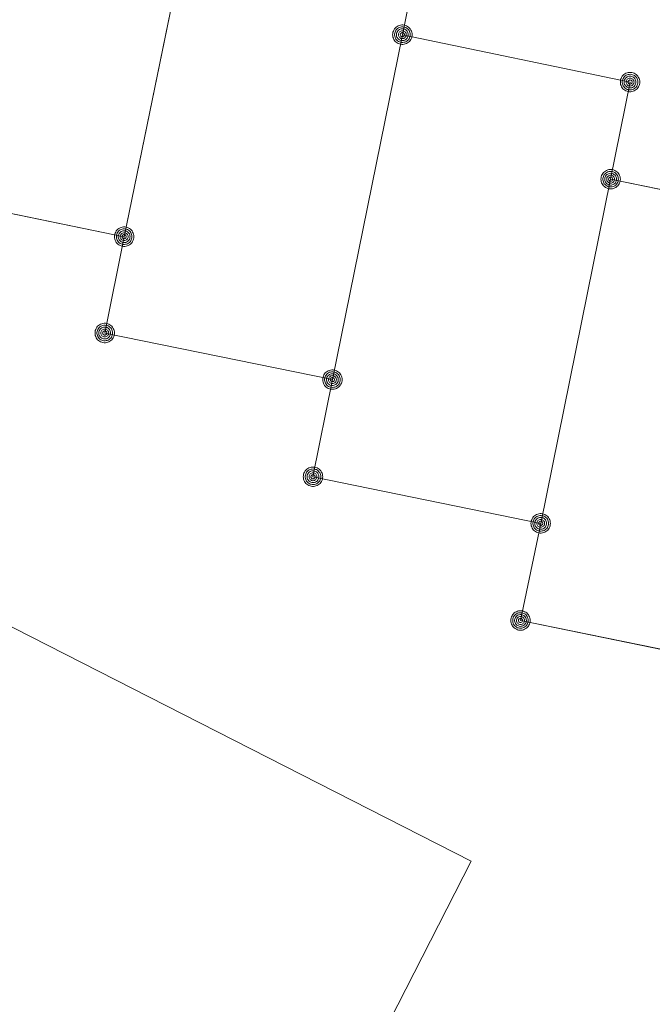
# Model space of a CAD drawing. Header units: metres. Extents: x 3425540 to 3446143, y 5432760 to 5444637.
# Tile 668 of 717: x 3444876 to 3444884, y 5435853 to 5435866. Entities that reach past the tile are written whole.
import ezdxf

# ---------------------------------------------------------------- set-up
doc = ezdxf.new("R2010")
doc.units = ezdxf.units.M
doc.layers.add('B_Bestand', color=9, linetype='Continuous', lineweight=18)
doc.layers.add('B_Flurgrenzen', color=9, linetype='Continuous', lineweight=18)

msp = doc.modelspace()

# ---------------------------------------------------------------- linework, layer by layer
at = {"layer": 'B_Bestand'}
for points in [[(3444878.738, 5435868.577), (3444875.818, 5435869.177), (3444874.918, 5435864.737), (3444874.658, 5435863.487), (3444877.568, 5435862.887), (3444878.478, 5435867.317), (3444878.738, 5435868.577)], [(3444881.148, 5435865.487), (3444881.398, 5435866.727), (3444878.478, 5435867.317)], [(3444883.828, 5435863.627), (3444884.078, 5435864.877), (3444881.148, 5435865.487), (3444880.248, 5435861.047), (3444879.998, 5435859.797), (3444882.928, 5435859.197)], [(3444886.488, 5435861.767), (3444886.748, 5435863.027), (3444883.828, 5435863.627), (3444882.928, 5435859.197), (3444882.668, 5435857.947), (3444885.588, 5435857.347)], [(3444877.568, 5435862.887), (3444877.318, 5435861.647), (3444880.248, 5435861.047)], [(3444882.032, 5435854.85), (3444869.173, 5435861.406), (3444867.577, 5435858.276), (3444868.336, 5435857.889), (3444867.486, 5435856.221), (3444865.504, 5435857.232), (3444861.697, 5435849.764), (3444870.934, 5435845.054), (3444872.785, 5435848.685), (3444874.489, 5435847.817), (3444876.375, 5435851.516), (3444877.923, 5435850.727), (3444879.516, 5435849.915), (3444882.032, 5435854.85)]]:
    msp.add_lwpolyline(points, dxfattribs=at)
at = {"layer": 'B_Flurgrenzen'}
for p, q in [((3444877.568, 5435862.887), (3444878.478, 5435867.317)), ((3444881.148, 5435865.487), (3444881.398, 5435866.727)), ((3444880.248, 5435861.047), (3444881.148, 5435865.487)), ((3444881.148, 5435865.487), (3444884.078, 5435864.877)), ((3444883.828, 5435863.627), (3444884.078, 5435864.877)), ((3444882.928, 5435859.197), (3444883.828, 5435863.627)), ((3444883.828, 5435863.627), (3444886.748, 5435863.027)), ((3444874.658, 5435863.487), (3444877.568, 5435862.887)), ((3444877.318, 5435861.647), (3444877.568, 5435862.887)), ((3444877.318, 5435861.647), (3444880.248, 5435861.047)), ((3444879.998, 5435859.797), (3444880.248, 5435861.047)), ((3444879.998, 5435859.797), (3444882.928, 5435859.197)), ((3444882.668, 5435857.947), (3444882.928, 5435859.197)), ((3444882.668, 5435857.947), (3444885.588, 5435857.347))]:
    msp.add_line(p, q, dxfattribs=at)
for points in [[(3444881.273, 5435865.487), (3444881.272, 5435865.503), (3444881.269, 5435865.518), (3444881.264, 5435865.533), (3444881.257, 5435865.547), (3444881.249, 5435865.561), (3444881.24, 5435865.573), (3444881.228, 5435865.583), (3444881.215, 5435865.592), (3444881.201, 5435865.6), (3444881.186, 5435865.606), (3444881.172, 5435865.61), (3444881.156, 5435865.612), (3444881.14, 5435865.612), (3444881.124, 5435865.61), (3444881.11, 5435865.606), (3444881.095, 5435865.6), (3444881.081, 5435865.592), (3444881.068, 5435865.583), (3444881.056, 5435865.573), (3444881.047, 5435865.561), (3444881.039, 5435865.547), (3444881.032, 5435865.533), (3444881.027, 5435865.518), (3444881.024, 5435865.503), (3444881.023, 5435865.487), (3444881.024, 5435865.471), (3444881.027, 5435865.456), (3444881.032, 5435865.441), (3444881.039, 5435865.427), (3444881.047, 5435865.413), (3444881.056, 5435865.401), (3444881.068, 5435865.391), (3444881.081, 5435865.382), (3444881.095, 5435865.374), (3444881.11, 5435865.368), (3444881.124, 5435865.364), (3444881.14, 5435865.362), (3444881.156, 5435865.362), (3444881.172, 5435865.364), (3444881.186, 5435865.368), (3444881.201, 5435865.374), (3444881.215, 5435865.382), (3444881.228, 5435865.391), (3444881.24, 5435865.401), (3444881.249, 5435865.413), (3444881.257, 5435865.427), (3444881.264, 5435865.441), (3444881.269, 5435865.456), (3444881.272, 5435865.471), (3444881.273, 5435865.487)], [(3444881.248, 5435865.487), (3444881.247, 5435865.501), (3444881.244, 5435865.515), (3444881.24, 5435865.527), (3444881.234, 5435865.54), (3444881.225, 5435865.552), (3444881.215, 5435865.562), (3444881.204, 5435865.571), (3444881.192, 5435865.578), (3444881.179, 5435865.582), (3444881.166, 5435865.585), (3444881.152, 5435865.587), (3444881.137, 5435865.586), (3444881.123, 5435865.584), (3444881.111, 5435865.581), (3444881.098, 5435865.574), (3444881.086, 5435865.566), (3444881.076, 5435865.557), (3444881.066, 5435865.546), (3444881.059, 5435865.534), (3444881.054, 5435865.521), (3444881.05, 5435865.508), (3444881.048, 5435865.494), (3444881.048, 5435865.48), (3444881.05, 5435865.466), (3444881.054, 5435865.453), (3444881.059, 5435865.44), (3444881.066, 5435865.428), (3444881.076, 5435865.417), (3444881.086, 5435865.408), (3444881.098, 5435865.4), (3444881.111, 5435865.393), (3444881.123, 5435865.39), (3444881.137, 5435865.388), (3444881.152, 5435865.387), (3444881.166, 5435865.389), (3444881.179, 5435865.392), (3444881.192, 5435865.396), (3444881.204, 5435865.403), (3444881.215, 5435865.412), (3444881.225, 5435865.422), (3444881.234, 5435865.434), (3444881.24, 5435865.447), (3444881.244, 5435865.459), (3444881.247, 5435865.473), (3444881.248, 5435865.487)], [(3444881.224, 5435865.487), (3444881.223, 5435865.499), (3444881.22, 5435865.511), (3444881.215, 5435865.522), (3444881.209, 5435865.532), (3444881.2, 5435865.542), (3444881.191, 5435865.549), (3444881.18, 5435865.556), (3444881.169, 5435865.56), (3444881.157, 5435865.562), (3444881.145, 5435865.563), (3444881.133, 5435865.561), (3444881.121, 5435865.558), (3444881.111, 5435865.553), (3444881.1, 5435865.546), (3444881.091, 5435865.537), (3444881.084, 5435865.527), (3444881.078, 5435865.517), (3444881.074, 5435865.505), (3444881.072, 5435865.493), (3444881.072, 5435865.481), (3444881.074, 5435865.469), (3444881.078, 5435865.457), (3444881.084, 5435865.447), (3444881.091, 5435865.437), (3444881.1, 5435865.428), (3444881.11, 5435865.421), (3444881.121, 5435865.416), (3444881.133, 5435865.413), (3444881.145, 5435865.411), (3444881.157, 5435865.412), (3444881.169, 5435865.414), (3444881.18, 5435865.418), (3444881.191, 5435865.425), (3444881.2, 5435865.432), (3444881.209, 5435865.442), (3444881.215, 5435865.452), (3444881.22, 5435865.463), (3444881.223, 5435865.475), (3444881.224, 5435865.487)], [(3444881.199, 5435865.487), (3444881.198, 5435865.497), (3444881.195, 5435865.507), (3444881.19, 5435865.516), (3444881.184, 5435865.523), (3444881.177, 5435865.529), (3444881.168, 5435865.534), (3444881.158, 5435865.537), (3444881.148, 5435865.538), (3444881.138, 5435865.537), (3444881.128, 5435865.534), (3444881.119, 5435865.529), (3444881.112, 5435865.523), (3444881.106, 5435865.516), (3444881.101, 5435865.507), (3444881.098, 5435865.497), (3444881.097, 5435865.487), (3444881.098, 5435865.477), (3444881.101, 5435865.467), (3444881.106, 5435865.458), (3444881.112, 5435865.451), (3444881.119, 5435865.445), (3444881.128, 5435865.44), (3444881.138, 5435865.437), (3444881.148, 5435865.436), (3444881.158, 5435865.437), (3444881.168, 5435865.44), (3444881.177, 5435865.445), (3444881.184, 5435865.451), (3444881.19, 5435865.458), (3444881.195, 5435865.467), (3444881.198, 5435865.477), (3444881.199, 5435865.487)], [(3444881.175, 5435865.487), (3444881.174, 5435865.494), (3444881.171, 5435865.501), (3444881.166, 5435865.507), (3444881.16, 5435865.511), (3444881.153, 5435865.513), (3444881.146, 5435865.514), (3444881.139, 5435865.512), (3444881.132, 5435865.509), (3444881.127, 5435865.504), (3444881.123, 5435865.498), (3444881.121, 5435865.491), (3444881.121, 5435865.483), (3444881.123, 5435865.476), (3444881.127, 5435865.47), (3444881.132, 5435865.465), (3444881.139, 5435865.462), (3444881.146, 5435865.46), (3444881.153, 5435865.461), (3444881.16, 5435865.463), (3444881.166, 5435865.467), (3444881.171, 5435865.473), (3444881.174, 5435865.48), (3444881.175, 5435865.487)], [(3444884.203, 5435864.877), (3444884.202, 5435864.893), (3444884.199, 5435864.908), (3444884.194, 5435864.923), (3444884.187, 5435864.937), (3444884.179, 5435864.951), (3444884.17, 5435864.963), (3444884.158, 5435864.973), (3444884.145, 5435864.982), (3444884.131, 5435864.99), (3444884.116, 5435864.996), (3444884.102, 5435865), (3444884.086, 5435865.002), (3444884.07, 5435865.002), (3444884.054, 5435865), (3444884.04, 5435864.996), (3444884.025, 5435864.99), (3444884.011, 5435864.982), (3444883.998, 5435864.973), (3444883.986, 5435864.963), (3444883.977, 5435864.951), (3444883.969, 5435864.937), (3444883.962, 5435864.923), (3444883.957, 5435864.908), (3444883.954, 5435864.893), (3444883.953, 5435864.877), (3444883.954, 5435864.861), (3444883.957, 5435864.846), (3444883.962, 5435864.831), (3444883.969, 5435864.817), (3444883.977, 5435864.803), (3444883.986, 5435864.791), (3444883.998, 5435864.781), (3444884.011, 5435864.772), (3444884.025, 5435864.764), (3444884.04, 5435864.758), (3444884.054, 5435864.754), (3444884.07, 5435864.752), (3444884.086, 5435864.752), (3444884.102, 5435864.754), (3444884.116, 5435864.758), (3444884.131, 5435864.764), (3444884.145, 5435864.772), (3444884.158, 5435864.781), (3444884.17, 5435864.791), (3444884.179, 5435864.803), (3444884.187, 5435864.817), (3444884.194, 5435864.831), (3444884.199, 5435864.846), (3444884.202, 5435864.861), (3444884.203, 5435864.877)], [(3444884.178, 5435864.877), (3444884.177, 5435864.891), (3444884.174, 5435864.905), (3444884.17, 5435864.917), (3444884.164, 5435864.93), (3444884.155, 5435864.942), (3444884.145, 5435864.952), (3444884.134, 5435864.961), (3444884.122, 5435864.968), (3444884.109, 5435864.972), (3444884.096, 5435864.975), (3444884.082, 5435864.977), (3444884.067, 5435864.976), (3444884.053, 5435864.974), (3444884.041, 5435864.971), (3444884.028, 5435864.964), (3444884.016, 5435864.956), (3444884.006, 5435864.947), (3444883.996, 5435864.936), (3444883.989, 5435864.924), (3444883.984, 5435864.911), (3444883.98, 5435864.898), (3444883.978, 5435864.884), (3444883.978, 5435864.87), (3444883.98, 5435864.856), (3444883.984, 5435864.843), (3444883.989, 5435864.83), (3444883.996, 5435864.818), (3444884.006, 5435864.807), (3444884.016, 5435864.798), (3444884.028, 5435864.79), (3444884.041, 5435864.783), (3444884.053, 5435864.78), (3444884.067, 5435864.778), (3444884.082, 5435864.777), (3444884.096, 5435864.779), (3444884.109, 5435864.782), (3444884.122, 5435864.786), (3444884.134, 5435864.793), (3444884.145, 5435864.802), (3444884.155, 5435864.812), (3444884.164, 5435864.824), (3444884.17, 5435864.837), (3444884.174, 5435864.849), (3444884.177, 5435864.863), (3444884.178, 5435864.877)], [(3444884.154, 5435864.877), (3444884.153, 5435864.889), (3444884.15, 5435864.901), (3444884.145, 5435864.912), (3444884.139, 5435864.922), (3444884.13, 5435864.932), (3444884.121, 5435864.939), (3444884.11, 5435864.946), (3444884.099, 5435864.95), (3444884.087, 5435864.952), (3444884.075, 5435864.953), (3444884.063, 5435864.951), (3444884.051, 5435864.948), (3444884.041, 5435864.943), (3444884.03, 5435864.936), (3444884.021, 5435864.927), (3444884.014, 5435864.917), (3444884.008, 5435864.907), (3444884.004, 5435864.895), (3444884.002, 5435864.883), (3444884.002, 5435864.871), (3444884.004, 5435864.859), (3444884.008, 5435864.847), (3444884.014, 5435864.837), (3444884.021, 5435864.827), (3444884.03, 5435864.818), (3444884.04, 5435864.811), (3444884.051, 5435864.806), (3444884.063, 5435864.803), (3444884.075, 5435864.801), (3444884.087, 5435864.802), (3444884.099, 5435864.804), (3444884.11, 5435864.808), (3444884.121, 5435864.815), (3444884.13, 5435864.822), (3444884.139, 5435864.832), (3444884.145, 5435864.842), (3444884.15, 5435864.853), (3444884.153, 5435864.865), (3444884.154, 5435864.877)], [(3444884.129, 5435864.877), (3444884.128, 5435864.887), (3444884.125, 5435864.897), (3444884.12, 5435864.906), (3444884.114, 5435864.913), (3444884.107, 5435864.919), (3444884.098, 5435864.924), (3444884.088, 5435864.927), (3444884.078, 5435864.928), (3444884.068, 5435864.927), (3444884.058, 5435864.924), (3444884.049, 5435864.919), (3444884.042, 5435864.913), (3444884.036, 5435864.906), (3444884.031, 5435864.897), (3444884.028, 5435864.887), (3444884.027, 5435864.877), (3444884.028, 5435864.867), (3444884.031, 5435864.857), (3444884.036, 5435864.848), (3444884.042, 5435864.841), (3444884.049, 5435864.835), (3444884.058, 5435864.83), (3444884.068, 5435864.827), (3444884.078, 5435864.826), (3444884.088, 5435864.827), (3444884.098, 5435864.83), (3444884.107, 5435864.835), (3444884.114, 5435864.841), (3444884.12, 5435864.848), (3444884.125, 5435864.857), (3444884.128, 5435864.867), (3444884.129, 5435864.877)], [(3444884.105, 5435864.877), (3444884.104, 5435864.884), (3444884.101, 5435864.891), (3444884.096, 5435864.897), (3444884.09, 5435864.901), (3444884.083, 5435864.903), (3444884.076, 5435864.904), (3444884.069, 5435864.902), (3444884.062, 5435864.899), (3444884.057, 5435864.894), (3444884.053, 5435864.888), (3444884.051, 5435864.881), (3444884.051, 5435864.873), (3444884.053, 5435864.866), (3444884.057, 5435864.86), (3444884.062, 5435864.855), (3444884.069, 5435864.852), (3444884.076, 5435864.85), (3444884.083, 5435864.851), (3444884.09, 5435864.853), (3444884.096, 5435864.857), (3444884.101, 5435864.863), (3444884.104, 5435864.87), (3444884.105, 5435864.877)], [(3444883.953, 5435863.627), (3444883.952, 5435863.643), (3444883.949, 5435863.658), (3444883.944, 5435863.673), (3444883.937, 5435863.687), (3444883.929, 5435863.701), (3444883.92, 5435863.713), (3444883.908, 5435863.723), (3444883.895, 5435863.732), (3444883.881, 5435863.74), (3444883.866, 5435863.746), (3444883.852, 5435863.75), (3444883.836, 5435863.752), (3444883.82, 5435863.752), (3444883.804, 5435863.75), (3444883.79, 5435863.746), (3444883.775, 5435863.74), (3444883.761, 5435863.732), (3444883.748, 5435863.723), (3444883.736, 5435863.713), (3444883.727, 5435863.701), (3444883.719, 5435863.687), (3444883.712, 5435863.673), (3444883.707, 5435863.658), (3444883.704, 5435863.643), (3444883.703, 5435863.627), (3444883.704, 5435863.611), (3444883.707, 5435863.596), (3444883.712, 5435863.581), (3444883.719, 5435863.567), (3444883.727, 5435863.553), (3444883.736, 5435863.541), (3444883.748, 5435863.531), (3444883.761, 5435863.522), (3444883.775, 5435863.514), (3444883.79, 5435863.508), (3444883.804, 5435863.504), (3444883.82, 5435863.502), (3444883.836, 5435863.502), (3444883.852, 5435863.504), (3444883.866, 5435863.508), (3444883.881, 5435863.514), (3444883.895, 5435863.522), (3444883.908, 5435863.531), (3444883.92, 5435863.541), (3444883.929, 5435863.553), (3444883.937, 5435863.567), (3444883.944, 5435863.581), (3444883.949, 5435863.596), (3444883.952, 5435863.611), (3444883.953, 5435863.627)], [(3444883.928, 5435863.627), (3444883.927, 5435863.641), (3444883.924, 5435863.655), (3444883.92, 5435863.667), (3444883.914, 5435863.68), (3444883.905, 5435863.692), (3444883.895, 5435863.702), (3444883.884, 5435863.711), (3444883.872, 5435863.718), (3444883.859, 5435863.722), (3444883.846, 5435863.725), (3444883.832, 5435863.727), (3444883.817, 5435863.726), (3444883.803, 5435863.724), (3444883.791, 5435863.721), (3444883.778, 5435863.714), (3444883.766, 5435863.706), (3444883.756, 5435863.697), (3444883.746, 5435863.686), (3444883.739, 5435863.674), (3444883.734, 5435863.661), (3444883.73, 5435863.648), (3444883.728, 5435863.634), (3444883.728, 5435863.62), (3444883.73, 5435863.606), (3444883.734, 5435863.593), (3444883.739, 5435863.58), (3444883.746, 5435863.568), (3444883.756, 5435863.557), (3444883.766, 5435863.548), (3444883.778, 5435863.54), (3444883.791, 5435863.533), (3444883.803, 5435863.53), (3444883.817, 5435863.528), (3444883.832, 5435863.527), (3444883.846, 5435863.529), (3444883.859, 5435863.532), (3444883.872, 5435863.536), (3444883.884, 5435863.543), (3444883.895, 5435863.552), (3444883.905, 5435863.562), (3444883.914, 5435863.574), (3444883.92, 5435863.587), (3444883.924, 5435863.599), (3444883.927, 5435863.613), (3444883.928, 5435863.627)], [(3444883.904, 5435863.627), (3444883.903, 5435863.639), (3444883.9, 5435863.651), (3444883.895, 5435863.662), (3444883.889, 5435863.672), (3444883.88, 5435863.682), (3444883.871, 5435863.689), (3444883.86, 5435863.696), (3444883.849, 5435863.7), (3444883.837, 5435863.702), (3444883.825, 5435863.703), (3444883.813, 5435863.701), (3444883.801, 5435863.698), (3444883.791, 5435863.693), (3444883.78, 5435863.686), (3444883.771, 5435863.677), (3444883.764, 5435863.667), (3444883.758, 5435863.657), (3444883.754, 5435863.645), (3444883.752, 5435863.633), (3444883.752, 5435863.621), (3444883.754, 5435863.609), (3444883.758, 5435863.597), (3444883.764, 5435863.587), (3444883.771, 5435863.577), (3444883.78, 5435863.568), (3444883.79, 5435863.561), (3444883.801, 5435863.556), (3444883.813, 5435863.553), (3444883.825, 5435863.551), (3444883.837, 5435863.552), (3444883.849, 5435863.554), (3444883.86, 5435863.558), (3444883.871, 5435863.565), (3444883.88, 5435863.572), (3444883.889, 5435863.582), (3444883.895, 5435863.592), (3444883.9, 5435863.603), (3444883.903, 5435863.615), (3444883.904, 5435863.627)], [(3444883.879, 5435863.627), (3444883.878, 5435863.637), (3444883.875, 5435863.647), (3444883.87, 5435863.656), (3444883.864, 5435863.663), (3444883.857, 5435863.669), (3444883.848, 5435863.674), (3444883.838, 5435863.677), (3444883.828, 5435863.678), (3444883.818, 5435863.677), (3444883.808, 5435863.674), (3444883.799, 5435863.669), (3444883.792, 5435863.663), (3444883.786, 5435863.656), (3444883.781, 5435863.647), (3444883.778, 5435863.637), (3444883.777, 5435863.627), (3444883.778, 5435863.617), (3444883.781, 5435863.607), (3444883.786, 5435863.598), (3444883.792, 5435863.591), (3444883.799, 5435863.585), (3444883.808, 5435863.58), (3444883.818, 5435863.577), (3444883.828, 5435863.576), (3444883.838, 5435863.577), (3444883.848, 5435863.58), (3444883.857, 5435863.585), (3444883.864, 5435863.591), (3444883.87, 5435863.598), (3444883.875, 5435863.607), (3444883.878, 5435863.617), (3444883.879, 5435863.627)], [(3444883.855, 5435863.627), (3444883.854, 5435863.634), (3444883.851, 5435863.641), (3444883.846, 5435863.647), (3444883.84, 5435863.651), (3444883.833, 5435863.653), (3444883.826, 5435863.654), (3444883.819, 5435863.652), (3444883.812, 5435863.649), (3444883.807, 5435863.644), (3444883.803, 5435863.638), (3444883.801, 5435863.631), (3444883.801, 5435863.623), (3444883.803, 5435863.616), (3444883.807, 5435863.61), (3444883.812, 5435863.605), (3444883.819, 5435863.602), (3444883.826, 5435863.6), (3444883.833, 5435863.601), (3444883.84, 5435863.603), (3444883.846, 5435863.607), (3444883.851, 5435863.613), (3444883.854, 5435863.62), (3444883.855, 5435863.627)], [(3444877.693, 5435862.887), (3444877.692, 5435862.903), (3444877.689, 5435862.918), (3444877.684, 5435862.933), (3444877.677, 5435862.947), (3444877.669, 5435862.961), (3444877.66, 5435862.973), (3444877.648, 5435862.983), (3444877.635, 5435862.992), (3444877.621, 5435863), (3444877.606, 5435863.006), (3444877.592, 5435863.01), (3444877.576, 5435863.012), (3444877.56, 5435863.012), (3444877.544, 5435863.01), (3444877.53, 5435863.006), (3444877.515, 5435863), (3444877.501, 5435862.992), (3444877.488, 5435862.983), (3444877.476, 5435862.973), (3444877.467, 5435862.961), (3444877.459, 5435862.947), (3444877.452, 5435862.933), (3444877.447, 5435862.918), (3444877.444, 5435862.903), (3444877.443, 5435862.887), (3444877.444, 5435862.871), (3444877.447, 5435862.856), (3444877.452, 5435862.841), (3444877.459, 5435862.827), (3444877.467, 5435862.813), (3444877.476, 5435862.801), (3444877.488, 5435862.791), (3444877.501, 5435862.782), (3444877.515, 5435862.774), (3444877.53, 5435862.768), (3444877.544, 5435862.764), (3444877.56, 5435862.762), (3444877.576, 5435862.762), (3444877.592, 5435862.764), (3444877.606, 5435862.768), (3444877.621, 5435862.774), (3444877.635, 5435862.782), (3444877.648, 5435862.791), (3444877.66, 5435862.801), (3444877.669, 5435862.813), (3444877.677, 5435862.827), (3444877.684, 5435862.841), (3444877.689, 5435862.856), (3444877.692, 5435862.871), (3444877.693, 5435862.887)], [(3444877.668, 5435862.887), (3444877.667, 5435862.901), (3444877.664, 5435862.915), (3444877.66, 5435862.927), (3444877.654, 5435862.94), (3444877.645, 5435862.952), (3444877.635, 5435862.962), (3444877.624, 5435862.971), (3444877.612, 5435862.978), (3444877.599, 5435862.982), (3444877.586, 5435862.985), (3444877.572, 5435862.987), (3444877.557, 5435862.986), (3444877.543, 5435862.984), (3444877.531, 5435862.981), (3444877.518, 5435862.974), (3444877.506, 5435862.966), (3444877.496, 5435862.957), (3444877.486, 5435862.946), (3444877.479, 5435862.934), (3444877.474, 5435862.921), (3444877.47, 5435862.908), (3444877.468, 5435862.894), (3444877.468, 5435862.88), (3444877.47, 5435862.866), (3444877.474, 5435862.853), (3444877.479, 5435862.84), (3444877.486, 5435862.828), (3444877.496, 5435862.817), (3444877.506, 5435862.808), (3444877.518, 5435862.8), (3444877.531, 5435862.793), (3444877.543, 5435862.79), (3444877.557, 5435862.788), (3444877.572, 5435862.787), (3444877.586, 5435862.789), (3444877.599, 5435862.792), (3444877.612, 5435862.796), (3444877.624, 5435862.803), (3444877.635, 5435862.812), (3444877.645, 5435862.822), (3444877.654, 5435862.834), (3444877.66, 5435862.847), (3444877.664, 5435862.859), (3444877.667, 5435862.873), (3444877.668, 5435862.887)], [(3444877.644, 5435862.887), (3444877.643, 5435862.899), (3444877.64, 5435862.911), (3444877.635, 5435862.922), (3444877.629, 5435862.932), (3444877.62, 5435862.942), (3444877.611, 5435862.949), (3444877.6, 5435862.956), (3444877.589, 5435862.96), (3444877.577, 5435862.962), (3444877.565, 5435862.963), (3444877.553, 5435862.961), (3444877.541, 5435862.958), (3444877.531, 5435862.953), (3444877.52, 5435862.946), (3444877.511, 5435862.937), (3444877.504, 5435862.927), (3444877.498, 5435862.917), (3444877.494, 5435862.905), (3444877.492, 5435862.893), (3444877.492, 5435862.881), (3444877.494, 5435862.869), (3444877.498, 5435862.857), (3444877.504, 5435862.847), (3444877.511, 5435862.837), (3444877.52, 5435862.828), (3444877.53, 5435862.821), (3444877.541, 5435862.816), (3444877.553, 5435862.813), (3444877.565, 5435862.811), (3444877.577, 5435862.812), (3444877.589, 5435862.814), (3444877.6, 5435862.818), (3444877.611, 5435862.825), (3444877.62, 5435862.832), (3444877.629, 5435862.842), (3444877.635, 5435862.852), (3444877.64, 5435862.863), (3444877.643, 5435862.875), (3444877.644, 5435862.887)], [(3444877.619, 5435862.887), (3444877.618, 5435862.897), (3444877.615, 5435862.907), (3444877.61, 5435862.916), (3444877.604, 5435862.923), (3444877.597, 5435862.929), (3444877.588, 5435862.934), (3444877.578, 5435862.937), (3444877.568, 5435862.938), (3444877.558, 5435862.937), (3444877.548, 5435862.934), (3444877.539, 5435862.929), (3444877.532, 5435862.923), (3444877.526, 5435862.916), (3444877.521, 5435862.907), (3444877.518, 5435862.897), (3444877.517, 5435862.887), (3444877.518, 5435862.877), (3444877.521, 5435862.867), (3444877.526, 5435862.858), (3444877.532, 5435862.851), (3444877.539, 5435862.845), (3444877.548, 5435862.84), (3444877.558, 5435862.837), (3444877.568, 5435862.836), (3444877.578, 5435862.837), (3444877.588, 5435862.84), (3444877.597, 5435862.845), (3444877.604, 5435862.851), (3444877.61, 5435862.858), (3444877.615, 5435862.867), (3444877.618, 5435862.877), (3444877.619, 5435862.887)], [(3444877.595, 5435862.887), (3444877.594, 5435862.894), (3444877.591, 5435862.901), (3444877.586, 5435862.907), (3444877.58, 5435862.911), (3444877.573, 5435862.913), (3444877.566, 5435862.914), (3444877.559, 5435862.912), (3444877.552, 5435862.909), (3444877.547, 5435862.904), (3444877.543, 5435862.898), (3444877.541, 5435862.891), (3444877.541, 5435862.883), (3444877.543, 5435862.876), (3444877.547, 5435862.87), (3444877.552, 5435862.865), (3444877.559, 5435862.862), (3444877.566, 5435862.86), (3444877.573, 5435862.861), (3444877.58, 5435862.863), (3444877.586, 5435862.867), (3444877.591, 5435862.873), (3444877.594, 5435862.88), (3444877.595, 5435862.887)], [(3444877.443, 5435861.647), (3444877.442, 5435861.663), (3444877.439, 5435861.678), (3444877.434, 5435861.693), (3444877.427, 5435861.707), (3444877.419, 5435861.721), (3444877.41, 5435861.733), (3444877.398, 5435861.743), (3444877.385, 5435861.752), (3444877.371, 5435861.76), (3444877.356, 5435861.766), (3444877.342, 5435861.77), (3444877.326, 5435861.772), (3444877.31, 5435861.772), (3444877.294, 5435861.77), (3444877.28, 5435861.766), (3444877.265, 5435861.76), (3444877.251, 5435861.752), (3444877.238, 5435861.743), (3444877.226, 5435861.733), (3444877.217, 5435861.721), (3444877.209, 5435861.707), (3444877.202, 5435861.693), (3444877.197, 5435861.678), (3444877.194, 5435861.663), (3444877.193, 5435861.647), (3444877.194, 5435861.631), (3444877.197, 5435861.616), (3444877.202, 5435861.601), (3444877.209, 5435861.587), (3444877.217, 5435861.573), (3444877.226, 5435861.561), (3444877.238, 5435861.551), (3444877.251, 5435861.542), (3444877.265, 5435861.534), (3444877.28, 5435861.528), (3444877.294, 5435861.524), (3444877.31, 5435861.522), (3444877.326, 5435861.522), (3444877.342, 5435861.524), (3444877.356, 5435861.528), (3444877.371, 5435861.534), (3444877.385, 5435861.542), (3444877.398, 5435861.551), (3444877.41, 5435861.561), (3444877.419, 5435861.573), (3444877.427, 5435861.587), (3444877.434, 5435861.601), (3444877.439, 5435861.616), (3444877.442, 5435861.631), (3444877.443, 5435861.647)], [(3444877.418, 5435861.647), (3444877.417, 5435861.661), (3444877.414, 5435861.675), (3444877.41, 5435861.687), (3444877.404, 5435861.7), (3444877.395, 5435861.712), (3444877.385, 5435861.722), (3444877.374, 5435861.731), (3444877.362, 5435861.738), (3444877.349, 5435861.742), (3444877.336, 5435861.745), (3444877.322, 5435861.747), (3444877.307, 5435861.746), (3444877.293, 5435861.744), (3444877.281, 5435861.741), (3444877.268, 5435861.734), (3444877.256, 5435861.726), (3444877.246, 5435861.717), (3444877.236, 5435861.706), (3444877.229, 5435861.694), (3444877.224, 5435861.681), (3444877.22, 5435861.668), (3444877.218, 5435861.654), (3444877.218, 5435861.64), (3444877.22, 5435861.626), (3444877.224, 5435861.613), (3444877.229, 5435861.6), (3444877.236, 5435861.588), (3444877.246, 5435861.577), (3444877.256, 5435861.568), (3444877.268, 5435861.56), (3444877.281, 5435861.553), (3444877.293, 5435861.55), (3444877.307, 5435861.548), (3444877.322, 5435861.547), (3444877.336, 5435861.549), (3444877.349, 5435861.552), (3444877.362, 5435861.556), (3444877.374, 5435861.563), (3444877.385, 5435861.572), (3444877.395, 5435861.582), (3444877.404, 5435861.594), (3444877.41, 5435861.607), (3444877.414, 5435861.619), (3444877.417, 5435861.633), (3444877.418, 5435861.647)], [(3444877.394, 5435861.647), (3444877.393, 5435861.659), (3444877.39, 5435861.671), (3444877.385, 5435861.682), (3444877.379, 5435861.692), (3444877.37, 5435861.702), (3444877.361, 5435861.709), (3444877.35, 5435861.716), (3444877.339, 5435861.72), (3444877.327, 5435861.722), (3444877.315, 5435861.723), (3444877.303, 5435861.721), (3444877.291, 5435861.718), (3444877.281, 5435861.713), (3444877.27, 5435861.706), (3444877.261, 5435861.697), (3444877.254, 5435861.687), (3444877.248, 5435861.677), (3444877.244, 5435861.665), (3444877.242, 5435861.653), (3444877.242, 5435861.641), (3444877.244, 5435861.629), (3444877.248, 5435861.617), (3444877.254, 5435861.607), (3444877.261, 5435861.597), (3444877.27, 5435861.588), (3444877.28, 5435861.581), (3444877.291, 5435861.576), (3444877.303, 5435861.573), (3444877.315, 5435861.571), (3444877.327, 5435861.572), (3444877.339, 5435861.574), (3444877.35, 5435861.578), (3444877.361, 5435861.585), (3444877.37, 5435861.592), (3444877.379, 5435861.602), (3444877.385, 5435861.612), (3444877.39, 5435861.623), (3444877.393, 5435861.635), (3444877.394, 5435861.647)], [(3444877.369, 5435861.647), (3444877.368, 5435861.657), (3444877.365, 5435861.667), (3444877.36, 5435861.676), (3444877.354, 5435861.683), (3444877.347, 5435861.689), (3444877.338, 5435861.694), (3444877.328, 5435861.697), (3444877.318, 5435861.698), (3444877.308, 5435861.697), (3444877.298, 5435861.694), (3444877.289, 5435861.689), (3444877.282, 5435861.683), (3444877.276, 5435861.676), (3444877.271, 5435861.667), (3444877.268, 5435861.657), (3444877.267, 5435861.647), (3444877.268, 5435861.637), (3444877.271, 5435861.627), (3444877.276, 5435861.618), (3444877.282, 5435861.611), (3444877.289, 5435861.605), (3444877.298, 5435861.6), (3444877.308, 5435861.597), (3444877.318, 5435861.596), (3444877.328, 5435861.597), (3444877.338, 5435861.6), (3444877.347, 5435861.605), (3444877.354, 5435861.611), (3444877.36, 5435861.618), (3444877.365, 5435861.627), (3444877.368, 5435861.637), (3444877.369, 5435861.647)], [(3444877.345, 5435861.647), (3444877.344, 5435861.654), (3444877.341, 5435861.661), (3444877.336, 5435861.667), (3444877.33, 5435861.671), (3444877.323, 5435861.673), (3444877.316, 5435861.674), (3444877.309, 5435861.672), (3444877.302, 5435861.669), (3444877.297, 5435861.664), (3444877.293, 5435861.658), (3444877.291, 5435861.651), (3444877.291, 5435861.643), (3444877.293, 5435861.636), (3444877.297, 5435861.63), (3444877.302, 5435861.625), (3444877.309, 5435861.622), (3444877.316, 5435861.62), (3444877.323, 5435861.621), (3444877.33, 5435861.623), (3444877.336, 5435861.627), (3444877.341, 5435861.633), (3444877.344, 5435861.64), (3444877.345, 5435861.647)], [(3444880.373, 5435861.047), (3444880.372, 5435861.063), (3444880.369, 5435861.078), (3444880.364, 5435861.093), (3444880.357, 5435861.107), (3444880.349, 5435861.121), (3444880.34, 5435861.133), (3444880.328, 5435861.143), (3444880.315, 5435861.152), (3444880.301, 5435861.16), (3444880.286, 5435861.166), (3444880.272, 5435861.17), (3444880.256, 5435861.172), (3444880.24, 5435861.172), (3444880.224, 5435861.17), (3444880.21, 5435861.166), (3444880.195, 5435861.16), (3444880.181, 5435861.152), (3444880.168, 5435861.143), (3444880.156, 5435861.133), (3444880.147, 5435861.121), (3444880.139, 5435861.107), (3444880.132, 5435861.093), (3444880.127, 5435861.078), (3444880.124, 5435861.063), (3444880.123, 5435861.047), (3444880.124, 5435861.031), (3444880.127, 5435861.016), (3444880.132, 5435861.001), (3444880.139, 5435860.987), (3444880.147, 5435860.973), (3444880.156, 5435860.961), (3444880.168, 5435860.951), (3444880.181, 5435860.942), (3444880.195, 5435860.934), (3444880.21, 5435860.928), (3444880.224, 5435860.924), (3444880.24, 5435860.922), (3444880.256, 5435860.922), (3444880.272, 5435860.924), (3444880.286, 5435860.928), (3444880.301, 5435860.934), (3444880.315, 5435860.942), (3444880.328, 5435860.951), (3444880.34, 5435860.961), (3444880.349, 5435860.973), (3444880.357, 5435860.987), (3444880.364, 5435861.001), (3444880.369, 5435861.016), (3444880.372, 5435861.031), (3444880.373, 5435861.047)], [(3444880.348, 5435861.047), (3444880.347, 5435861.061), (3444880.344, 5435861.075), (3444880.34, 5435861.087), (3444880.334, 5435861.1), (3444880.325, 5435861.112), (3444880.315, 5435861.122), (3444880.304, 5435861.131), (3444880.292, 5435861.138), (3444880.279, 5435861.142), (3444880.266, 5435861.145), (3444880.252, 5435861.147), (3444880.237, 5435861.146), (3444880.223, 5435861.144), (3444880.211, 5435861.141), (3444880.198, 5435861.134), (3444880.186, 5435861.126), (3444880.176, 5435861.117), (3444880.166, 5435861.106), (3444880.159, 5435861.094), (3444880.154, 5435861.081), (3444880.15, 5435861.068), (3444880.148, 5435861.054), (3444880.148, 5435861.04), (3444880.15, 5435861.026), (3444880.154, 5435861.013), (3444880.159, 5435861), (3444880.166, 5435860.988), (3444880.176, 5435860.977), (3444880.186, 5435860.968), (3444880.198, 5435860.96), (3444880.211, 5435860.953), (3444880.223, 5435860.95), (3444880.237, 5435860.948), (3444880.252, 5435860.947), (3444880.266, 5435860.949), (3444880.279, 5435860.952), (3444880.292, 5435860.956), (3444880.304, 5435860.963), (3444880.315, 5435860.972), (3444880.325, 5435860.982), (3444880.334, 5435860.994), (3444880.34, 5435861.007), (3444880.344, 5435861.019), (3444880.347, 5435861.033), (3444880.348, 5435861.047)], [(3444880.324, 5435861.047), (3444880.323, 5435861.059), (3444880.32, 5435861.071), (3444880.315, 5435861.082), (3444880.309, 5435861.092), (3444880.3, 5435861.102), (3444880.291, 5435861.109), (3444880.28, 5435861.116), (3444880.269, 5435861.12), (3444880.257, 5435861.122), (3444880.245, 5435861.123), (3444880.233, 5435861.121), (3444880.221, 5435861.118), (3444880.211, 5435861.113), (3444880.2, 5435861.106), (3444880.191, 5435861.097), (3444880.184, 5435861.087), (3444880.178, 5435861.077), (3444880.174, 5435861.065), (3444880.172, 5435861.053), (3444880.172, 5435861.041), (3444880.174, 5435861.029), (3444880.178, 5435861.017), (3444880.184, 5435861.007), (3444880.191, 5435860.997), (3444880.2, 5435860.988), (3444880.21, 5435860.981), (3444880.221, 5435860.976), (3444880.233, 5435860.973), (3444880.245, 5435860.971), (3444880.257, 5435860.972), (3444880.269, 5435860.974), (3444880.28, 5435860.978), (3444880.291, 5435860.985), (3444880.3, 5435860.992), (3444880.309, 5435861.002), (3444880.315, 5435861.012), (3444880.32, 5435861.023), (3444880.323, 5435861.035), (3444880.324, 5435861.047)], [(3444880.299, 5435861.047), (3444880.298, 5435861.057), (3444880.295, 5435861.067), (3444880.29, 5435861.076), (3444880.284, 5435861.083), (3444880.277, 5435861.089), (3444880.268, 5435861.094), (3444880.258, 5435861.097), (3444880.248, 5435861.098), (3444880.238, 5435861.097), (3444880.228, 5435861.094), (3444880.219, 5435861.089), (3444880.212, 5435861.083), (3444880.206, 5435861.076), (3444880.201, 5435861.067), (3444880.198, 5435861.057), (3444880.197, 5435861.047), (3444880.198, 5435861.037), (3444880.201, 5435861.027), (3444880.206, 5435861.018), (3444880.212, 5435861.011), (3444880.219, 5435861.005), (3444880.228, 5435861), (3444880.238, 5435860.997), (3444880.248, 5435860.996), (3444880.258, 5435860.997), (3444880.268, 5435861), (3444880.277, 5435861.005), (3444880.284, 5435861.011), (3444880.29, 5435861.018), (3444880.295, 5435861.027), (3444880.298, 5435861.037), (3444880.299, 5435861.047)], [(3444880.275, 5435861.047), (3444880.274, 5435861.054), (3444880.271, 5435861.061), (3444880.266, 5435861.067), (3444880.26, 5435861.071), (3444880.253, 5435861.073), (3444880.246, 5435861.074), (3444880.239, 5435861.072), (3444880.232, 5435861.069), (3444880.227, 5435861.064), (3444880.223, 5435861.058), (3444880.221, 5435861.051), (3444880.221, 5435861.043), (3444880.223, 5435861.036), (3444880.227, 5435861.03), (3444880.232, 5435861.025), (3444880.239, 5435861.022), (3444880.246, 5435861.02), (3444880.253, 5435861.021), (3444880.26, 5435861.023), (3444880.266, 5435861.027), (3444880.271, 5435861.033), (3444880.274, 5435861.04), (3444880.275, 5435861.047)], [(3444880.123, 5435859.797), (3444880.122, 5435859.813), (3444880.119, 5435859.828), (3444880.114, 5435859.843), (3444880.107, 5435859.857), (3444880.099, 5435859.871), (3444880.09, 5435859.883), (3444880.078, 5435859.893), (3444880.065, 5435859.902), (3444880.051, 5435859.91), (3444880.036, 5435859.916), (3444880.022, 5435859.92), (3444880.006, 5435859.922), (3444879.99, 5435859.922), (3444879.974, 5435859.92), (3444879.96, 5435859.916), (3444879.945, 5435859.91), (3444879.931, 5435859.902), (3444879.918, 5435859.893), (3444879.906, 5435859.883), (3444879.897, 5435859.871), (3444879.889, 5435859.857), (3444879.882, 5435859.843), (3444879.877, 5435859.828), (3444879.874, 5435859.813), (3444879.873, 5435859.797), (3444879.874, 5435859.781), (3444879.877, 5435859.766), (3444879.882, 5435859.751), (3444879.889, 5435859.737), (3444879.897, 5435859.723), (3444879.906, 5435859.711), (3444879.918, 5435859.701), (3444879.931, 5435859.692), (3444879.945, 5435859.684), (3444879.96, 5435859.678), (3444879.974, 5435859.674), (3444879.99, 5435859.672), (3444880.006, 5435859.672), (3444880.022, 5435859.674), (3444880.036, 5435859.678), (3444880.051, 5435859.684), (3444880.065, 5435859.692), (3444880.078, 5435859.701), (3444880.09, 5435859.711), (3444880.099, 5435859.723), (3444880.107, 5435859.737), (3444880.114, 5435859.751), (3444880.119, 5435859.766), (3444880.122, 5435859.781), (3444880.123, 5435859.797)], [(3444880.098, 5435859.797), (3444880.097, 5435859.811), (3444880.094, 5435859.825), (3444880.09, 5435859.837), (3444880.084, 5435859.85), (3444880.075, 5435859.862), (3444880.065, 5435859.872), (3444880.054, 5435859.881), (3444880.042, 5435859.888), (3444880.029, 5435859.892), (3444880.016, 5435859.895), (3444880.002, 5435859.897), (3444879.987, 5435859.896), (3444879.973, 5435859.894), (3444879.961, 5435859.891), (3444879.948, 5435859.884), (3444879.936, 5435859.876), (3444879.926, 5435859.867), (3444879.916, 5435859.856), (3444879.909, 5435859.844), (3444879.904, 5435859.831), (3444879.9, 5435859.818), (3444879.898, 5435859.804), (3444879.898, 5435859.79), (3444879.9, 5435859.776), (3444879.904, 5435859.763), (3444879.909, 5435859.75), (3444879.916, 5435859.738), (3444879.926, 5435859.727), (3444879.936, 5435859.718), (3444879.948, 5435859.71), (3444879.961, 5435859.703), (3444879.973, 5435859.7), (3444879.987, 5435859.698), (3444880.002, 5435859.697), (3444880.016, 5435859.699), (3444880.029, 5435859.702), (3444880.042, 5435859.706), (3444880.054, 5435859.713), (3444880.065, 5435859.722), (3444880.075, 5435859.732), (3444880.084, 5435859.744), (3444880.09, 5435859.757), (3444880.094, 5435859.769), (3444880.097, 5435859.783), (3444880.098, 5435859.797)], [(3444880.074, 5435859.797), (3444880.073, 5435859.809), (3444880.07, 5435859.821), (3444880.065, 5435859.832), (3444880.059, 5435859.842), (3444880.05, 5435859.852), (3444880.041, 5435859.859), (3444880.03, 5435859.866), (3444880.019, 5435859.87), (3444880.007, 5435859.872), (3444879.995, 5435859.873), (3444879.983, 5435859.871), (3444879.971, 5435859.868), (3444879.961, 5435859.863), (3444879.95, 5435859.856), (3444879.941, 5435859.847), (3444879.934, 5435859.837), (3444879.928, 5435859.827), (3444879.924, 5435859.815), (3444879.922, 5435859.803), (3444879.922, 5435859.791), (3444879.924, 5435859.779), (3444879.928, 5435859.767), (3444879.934, 5435859.757), (3444879.941, 5435859.747), (3444879.95, 5435859.738), (3444879.96, 5435859.731), (3444879.971, 5435859.726), (3444879.983, 5435859.723), (3444879.995, 5435859.721), (3444880.007, 5435859.722), (3444880.019, 5435859.724), (3444880.03, 5435859.728), (3444880.041, 5435859.735), (3444880.05, 5435859.742), (3444880.059, 5435859.752), (3444880.065, 5435859.762), (3444880.07, 5435859.773), (3444880.073, 5435859.785), (3444880.074, 5435859.797)], [(3444880.049, 5435859.797), (3444880.048, 5435859.807), (3444880.045, 5435859.817), (3444880.04, 5435859.826), (3444880.034, 5435859.833), (3444880.027, 5435859.839), (3444880.018, 5435859.844), (3444880.008, 5435859.847), (3444879.998, 5435859.848), (3444879.988, 5435859.847), (3444879.978, 5435859.844), (3444879.969, 5435859.839), (3444879.962, 5435859.833), (3444879.956, 5435859.826), (3444879.951, 5435859.817), (3444879.948, 5435859.807), (3444879.947, 5435859.797), (3444879.948, 5435859.787), (3444879.951, 5435859.777), (3444879.956, 5435859.768), (3444879.962, 5435859.761), (3444879.969, 5435859.755), (3444879.978, 5435859.75), (3444879.988, 5435859.747), (3444879.998, 5435859.746), (3444880.008, 5435859.747), (3444880.018, 5435859.75), (3444880.027, 5435859.755), (3444880.034, 5435859.761), (3444880.04, 5435859.768), (3444880.045, 5435859.777), (3444880.048, 5435859.787), (3444880.049, 5435859.797)], [(3444880.025, 5435859.797), (3444880.024, 5435859.804), (3444880.021, 5435859.811), (3444880.016, 5435859.817), (3444880.01, 5435859.821), (3444880.003, 5435859.823), (3444879.996, 5435859.824), (3444879.989, 5435859.822), (3444879.982, 5435859.819), (3444879.977, 5435859.814), (3444879.973, 5435859.808), (3444879.971, 5435859.801), (3444879.971, 5435859.793), (3444879.973, 5435859.786), (3444879.977, 5435859.78), (3444879.982, 5435859.775), (3444879.989, 5435859.772), (3444879.996, 5435859.77), (3444880.003, 5435859.771), (3444880.01, 5435859.773), (3444880.016, 5435859.777), (3444880.021, 5435859.783), (3444880.024, 5435859.79), (3444880.025, 5435859.797)], [(3444883.053, 5435859.197), (3444883.052, 5435859.213), (3444883.049, 5435859.228), (3444883.044, 5435859.243), (3444883.037, 5435859.257), (3444883.029, 5435859.271), (3444883.02, 5435859.283), (3444883.008, 5435859.293), (3444882.995, 5435859.302), (3444882.981, 5435859.31), (3444882.966, 5435859.316), (3444882.952, 5435859.32), (3444882.936, 5435859.322), (3444882.92, 5435859.322), (3444882.904, 5435859.32), (3444882.89, 5435859.316), (3444882.875, 5435859.31), (3444882.861, 5435859.302), (3444882.848, 5435859.293), (3444882.836, 5435859.283), (3444882.827, 5435859.271), (3444882.819, 5435859.257), (3444882.812, 5435859.243), (3444882.807, 5435859.228), (3444882.804, 5435859.213), (3444882.803, 5435859.197), (3444882.804, 5435859.181), (3444882.807, 5435859.166), (3444882.812, 5435859.151), (3444882.819, 5435859.137), (3444882.827, 5435859.123), (3444882.836, 5435859.111), (3444882.848, 5435859.101), (3444882.861, 5435859.092), (3444882.875, 5435859.084), (3444882.89, 5435859.078), (3444882.904, 5435859.074), (3444882.92, 5435859.072), (3444882.936, 5435859.072), (3444882.952, 5435859.074), (3444882.966, 5435859.078), (3444882.981, 5435859.084), (3444882.995, 5435859.092), (3444883.008, 5435859.101), (3444883.02, 5435859.111), (3444883.029, 5435859.123), (3444883.037, 5435859.137), (3444883.044, 5435859.151), (3444883.049, 5435859.166), (3444883.052, 5435859.181), (3444883.053, 5435859.197)], [(3444883.028, 5435859.197), (3444883.027, 5435859.211), (3444883.024, 5435859.225), (3444883.02, 5435859.237), (3444883.014, 5435859.25), (3444883.005, 5435859.262), (3444882.995, 5435859.272), (3444882.984, 5435859.281), (3444882.972, 5435859.288), (3444882.959, 5435859.292), (3444882.946, 5435859.295), (3444882.932, 5435859.297), (3444882.917, 5435859.296), (3444882.903, 5435859.294), (3444882.891, 5435859.291), (3444882.878, 5435859.284), (3444882.866, 5435859.276), (3444882.856, 5435859.267), (3444882.846, 5435859.256), (3444882.839, 5435859.244), (3444882.834, 5435859.231), (3444882.83, 5435859.218), (3444882.828, 5435859.204), (3444882.828, 5435859.19), (3444882.83, 5435859.176), (3444882.834, 5435859.163), (3444882.839, 5435859.15), (3444882.846, 5435859.138), (3444882.856, 5435859.127), (3444882.866, 5435859.118), (3444882.878, 5435859.11), (3444882.891, 5435859.103), (3444882.903, 5435859.1), (3444882.917, 5435859.098), (3444882.932, 5435859.097), (3444882.946, 5435859.099), (3444882.959, 5435859.102), (3444882.972, 5435859.106), (3444882.984, 5435859.113), (3444882.995, 5435859.122), (3444883.005, 5435859.132), (3444883.014, 5435859.144), (3444883.02, 5435859.157), (3444883.024, 5435859.169), (3444883.027, 5435859.183), (3444883.028, 5435859.197)], [(3444883.004, 5435859.197), (3444883.003, 5435859.209), (3444883, 5435859.221), (3444882.995, 5435859.232), (3444882.989, 5435859.242), (3444882.98, 5435859.252), (3444882.971, 5435859.259), (3444882.96, 5435859.266), (3444882.949, 5435859.27), (3444882.937, 5435859.272), (3444882.925, 5435859.273), (3444882.913, 5435859.271), (3444882.901, 5435859.268), (3444882.891, 5435859.263), (3444882.88, 5435859.256), (3444882.871, 5435859.247), (3444882.864, 5435859.237), (3444882.858, 5435859.227), (3444882.854, 5435859.215), (3444882.852, 5435859.203), (3444882.852, 5435859.191), (3444882.854, 5435859.179), (3444882.858, 5435859.167), (3444882.864, 5435859.157), (3444882.871, 5435859.147), (3444882.88, 5435859.138), (3444882.89, 5435859.131), (3444882.901, 5435859.126), (3444882.913, 5435859.123), (3444882.925, 5435859.121), (3444882.937, 5435859.122), (3444882.949, 5435859.124), (3444882.96, 5435859.128), (3444882.971, 5435859.135), (3444882.98, 5435859.142), (3444882.989, 5435859.152), (3444882.995, 5435859.162), (3444883, 5435859.173), (3444883.003, 5435859.185), (3444883.004, 5435859.197)], [(3444882.979, 5435859.197), (3444882.978, 5435859.207), (3444882.975, 5435859.217), (3444882.97, 5435859.226), (3444882.964, 5435859.233), (3444882.957, 5435859.239), (3444882.948, 5435859.244), (3444882.938, 5435859.247), (3444882.928, 5435859.248), (3444882.918, 5435859.247), (3444882.908, 5435859.244), (3444882.899, 5435859.239), (3444882.892, 5435859.233), (3444882.886, 5435859.226), (3444882.881, 5435859.217), (3444882.878, 5435859.207), (3444882.877, 5435859.197), (3444882.878, 5435859.187), (3444882.881, 5435859.177), (3444882.886, 5435859.168), (3444882.892, 5435859.161), (3444882.899, 5435859.155), (3444882.908, 5435859.15), (3444882.918, 5435859.147), (3444882.928, 5435859.146), (3444882.938, 5435859.147), (3444882.948, 5435859.15), (3444882.957, 5435859.155), (3444882.964, 5435859.161), (3444882.97, 5435859.168), (3444882.975, 5435859.177), (3444882.978, 5435859.187), (3444882.979, 5435859.197)], [(3444882.955, 5435859.197), (3444882.954, 5435859.204), (3444882.951, 5435859.211), (3444882.946, 5435859.217), (3444882.94, 5435859.221), (3444882.933, 5435859.223), (3444882.926, 5435859.224), (3444882.919, 5435859.222), (3444882.912, 5435859.219), (3444882.907, 5435859.214), (3444882.903, 5435859.208), (3444882.901, 5435859.201), (3444882.901, 5435859.193), (3444882.903, 5435859.186), (3444882.907, 5435859.18), (3444882.912, 5435859.175), (3444882.919, 5435859.172), (3444882.926, 5435859.17), (3444882.933, 5435859.171), (3444882.94, 5435859.173), (3444882.946, 5435859.177), (3444882.951, 5435859.183), (3444882.954, 5435859.19), (3444882.955, 5435859.197)], [(3444882.793, 5435857.947), (3444882.792, 5435857.963), (3444882.789, 5435857.978), (3444882.784, 5435857.993), (3444882.777, 5435858.007), (3444882.769, 5435858.021), (3444882.76, 5435858.033), (3444882.748, 5435858.043), (3444882.735, 5435858.052), (3444882.721, 5435858.06), (3444882.706, 5435858.066), (3444882.692, 5435858.07), (3444882.676, 5435858.072), (3444882.66, 5435858.072), (3444882.644, 5435858.07), (3444882.63, 5435858.066), (3444882.615, 5435858.06), (3444882.601, 5435858.052), (3444882.588, 5435858.043), (3444882.576, 5435858.033), (3444882.567, 5435858.021), (3444882.559, 5435858.007), (3444882.552, 5435857.993), (3444882.547, 5435857.978), (3444882.544, 5435857.963), (3444882.543, 5435857.947), (3444882.544, 5435857.931), (3444882.547, 5435857.916), (3444882.552, 5435857.901), (3444882.559, 5435857.887), (3444882.567, 5435857.873), (3444882.576, 5435857.861), (3444882.588, 5435857.851), (3444882.601, 5435857.842), (3444882.615, 5435857.834), (3444882.63, 5435857.828), (3444882.644, 5435857.824), (3444882.66, 5435857.822), (3444882.676, 5435857.822), (3444882.692, 5435857.824), (3444882.706, 5435857.828), (3444882.721, 5435857.834), (3444882.735, 5435857.842), (3444882.748, 5435857.851), (3444882.76, 5435857.861), (3444882.769, 5435857.873), (3444882.777, 5435857.887), (3444882.784, 5435857.901), (3444882.789, 5435857.916), (3444882.792, 5435857.931), (3444882.793, 5435857.947)], [(3444882.768, 5435857.947), (3444882.767, 5435857.961), (3444882.764, 5435857.975), (3444882.76, 5435857.987), (3444882.754, 5435858), (3444882.745, 5435858.012), (3444882.735, 5435858.022), (3444882.724, 5435858.031), (3444882.712, 5435858.038), (3444882.699, 5435858.042), (3444882.686, 5435858.045), (3444882.672, 5435858.047), (3444882.657, 5435858.046), (3444882.643, 5435858.044), (3444882.631, 5435858.041), (3444882.618, 5435858.034), (3444882.606, 5435858.026), (3444882.596, 5435858.017), (3444882.586, 5435858.006), (3444882.579, 5435857.994), (3444882.574, 5435857.981), (3444882.57, 5435857.968), (3444882.568, 5435857.954), (3444882.568, 5435857.94), (3444882.57, 5435857.926), (3444882.574, 5435857.913), (3444882.579, 5435857.9), (3444882.586, 5435857.888), (3444882.596, 5435857.877), (3444882.606, 5435857.868), (3444882.618, 5435857.86), (3444882.631, 5435857.853), (3444882.643, 5435857.85), (3444882.657, 5435857.848), (3444882.672, 5435857.847), (3444882.686, 5435857.849), (3444882.699, 5435857.852), (3444882.712, 5435857.856), (3444882.724, 5435857.863), (3444882.735, 5435857.872), (3444882.745, 5435857.882), (3444882.754, 5435857.894), (3444882.76, 5435857.907), (3444882.764, 5435857.919), (3444882.767, 5435857.933), (3444882.768, 5435857.947)], [(3444882.744, 5435857.947), (3444882.743, 5435857.959), (3444882.74, 5435857.971), (3444882.735, 5435857.982), (3444882.729, 5435857.992), (3444882.72, 5435858.002), (3444882.711, 5435858.009), (3444882.7, 5435858.016), (3444882.689, 5435858.02), (3444882.677, 5435858.022), (3444882.665, 5435858.023), (3444882.653, 5435858.021), (3444882.641, 5435858.018), (3444882.631, 5435858.013), (3444882.62, 5435858.006), (3444882.611, 5435857.997), (3444882.604, 5435857.987), (3444882.598, 5435857.977), (3444882.594, 5435857.965), (3444882.592, 5435857.953), (3444882.592, 5435857.941), (3444882.594, 5435857.929), (3444882.598, 5435857.917), (3444882.604, 5435857.907), (3444882.611, 5435857.897), (3444882.62, 5435857.888), (3444882.63, 5435857.881), (3444882.641, 5435857.876), (3444882.653, 5435857.873), (3444882.665, 5435857.871), (3444882.677, 5435857.872), (3444882.689, 5435857.874), (3444882.7, 5435857.878), (3444882.711, 5435857.885), (3444882.72, 5435857.892), (3444882.729, 5435857.902), (3444882.735, 5435857.912), (3444882.74, 5435857.923), (3444882.743, 5435857.935), (3444882.744, 5435857.947)], [(3444882.719, 5435857.947), (3444882.718, 5435857.957), (3444882.715, 5435857.967), (3444882.71, 5435857.976), (3444882.704, 5435857.983), (3444882.697, 5435857.989), (3444882.688, 5435857.994), (3444882.678, 5435857.997), (3444882.668, 5435857.998), (3444882.658, 5435857.997), (3444882.648, 5435857.994), (3444882.639, 5435857.989), (3444882.632, 5435857.983), (3444882.626, 5435857.976), (3444882.621, 5435857.967), (3444882.618, 5435857.957), (3444882.617, 5435857.947), (3444882.618, 5435857.937), (3444882.621, 5435857.927), (3444882.626, 5435857.918), (3444882.632, 5435857.911), (3444882.639, 5435857.905), (3444882.648, 5435857.9), (3444882.658, 5435857.897), (3444882.668, 5435857.896), (3444882.678, 5435857.897), (3444882.688, 5435857.9), (3444882.697, 5435857.905), (3444882.704, 5435857.911), (3444882.71, 5435857.918), (3444882.715, 5435857.927), (3444882.718, 5435857.937), (3444882.719, 5435857.947)], [(3444882.695, 5435857.947), (3444882.694, 5435857.954), (3444882.691, 5435857.961), (3444882.686, 5435857.967), (3444882.68, 5435857.971), (3444882.673, 5435857.973), (3444882.666, 5435857.974), (3444882.659, 5435857.972), (3444882.652, 5435857.969), (3444882.647, 5435857.964), (3444882.643, 5435857.958), (3444882.641, 5435857.951), (3444882.641, 5435857.943), (3444882.643, 5435857.936), (3444882.647, 5435857.93), (3444882.652, 5435857.925), (3444882.659, 5435857.922), (3444882.666, 5435857.92), (3444882.673, 5435857.921), (3444882.68, 5435857.923), (3444882.686, 5435857.927), (3444882.691, 5435857.933), (3444882.694, 5435857.94), (3444882.695, 5435857.947)]]:
    msp.add_lwpolyline(points, dxfattribs=at)

doc.saveas('drawing.dxf')
